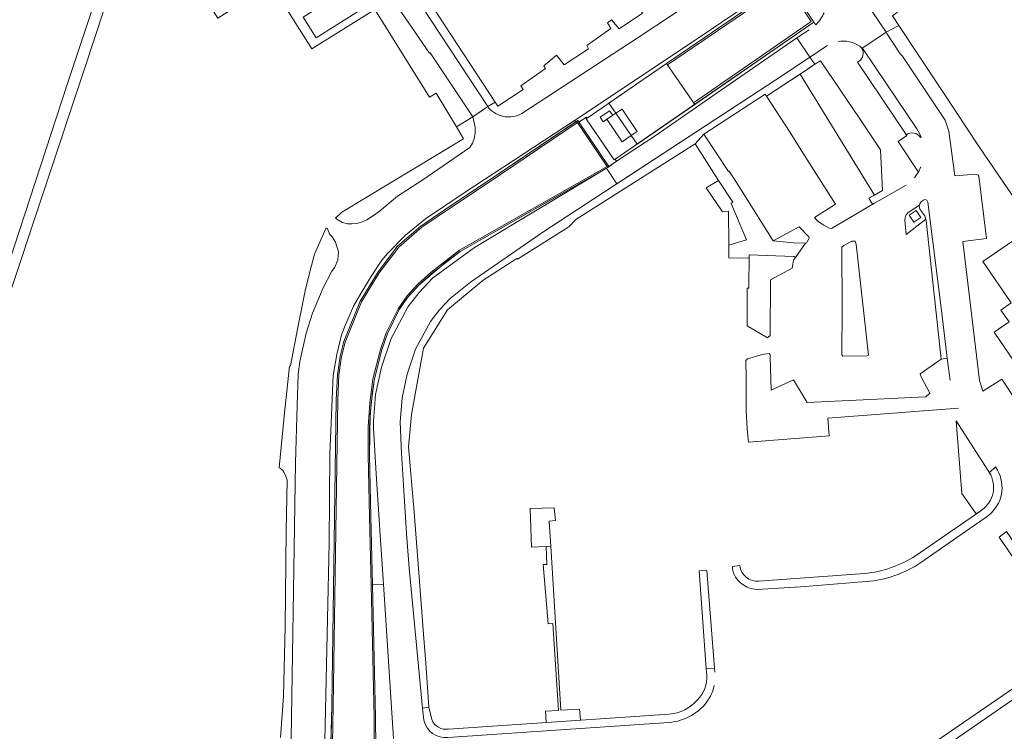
# Model space of a CAD drawing. Header units: metres. Extents: x 209813 to 223847, y 571801 to 587119.
# Tile 324 of 656: x 221939 to 222142, y 575290 to 575437. Entities that reach past the tile are written whole.
import ezdxf

# ---------------------------------------------------------------- set-up
doc = ezdxf.new("R2010")
doc.units = ezdxf.units.M
for name, color, linetype, lineweight in [('B-RO-GK-KADEMUUR-GV', 8, 'Continuous', 0), ('B-RO-GR-BEPLANTING_CULTUUR_BOSPLANTSOEN-GV', 8, 'Continuous', 0), ('B-RO-GR-BEPLANTING_CULTUUR_HEESTERS-GV', 8, 'Continuous', 0), ('B-RO-GR-BEPLANTING_CULTUUR_ROOS-GV', 8, 'Continuous', 0), ('B-RO-GR-GRAS-GV', 8, 'Continuous', 0), ('B-RO-GR-GROENVOORZIENING-GV', 8, 'Continuous', 0), ('B-RO-KW-KUNSTWERK_GEMAAL-GV', 8, 'Continuous', 0), ('B-RO-KW-KUNSTWERK_STUW-GV', 8, 'Continuous', 0), ('B-RO-VH-VERHARDING_OPEN-GV', 8, 'Continuous', 0), ('B-RO-VH-VERHARDING_STRAATBAKSTEEN-GV', 8, 'Continuous', 0), ('B-RO-VH-VERHARDING_TEGEL-GV', 8, 'Continuous', 0)]:
    doc.layers.add(name, color=color, linetype=linetype, lineweight=lineweight)

msp = doc.modelspace()

# ---------------------------------------------------------------- linework, layer by layer
at = {"layer": 'B-RO-GK-KADEMUUR-GV', "flags": 128}
for points in [[(222053.505, 575415.66), (222035.086, 575403.243), (222027.506, 575398.216), (222021.397, 575394.038), (222016.597, 575389.901), (222012.561, 575384.601), (222008.869, 575378.535), (222005.519, 575370.212), (222004.724, 575367.225), (222004.164, 575363.353), (222003.946, 575358.182), (222003.001, 575295.096), (222002.783, 575282.518), (222002.553, 575275.556), (222001.988, 575269.281), (222001.611, 575266.638), (221999.715, 575259.948), (221996.765, 575251.759), (221994.475, 575245.115), (221993.987, 575243.911)], [(221994.26, 575243.786), (221995.978, 575248.382), (221998.456, 575255.47), (222001.145, 575263.708), (222001.906, 575266.578), (222002.529, 575271.32), (222002.923, 575278.337), (222003.132, 575287.378), (222003.301, 575295.09), (222004.246, 575358.173), (222004.463, 575363.325), (222005.018, 575367.165), (222005.806, 575370.122), (222009.136, 575378.397), (222012.809, 575384.432), (222016.817, 575389.694), (222021.58, 575393.8), (222027.674, 575397.967), (222035.253, 575402.994), (222053.673, 575415.411)], [(222059.91, 575406.139), (222060.155, 575406.313), (222053.754, 575415.828), (222053.505, 575415.66), (222059.778, 575406.335)], [(222011.414, 575320.006), (222011.095, 575334.148), (222010.786, 575346.746), (222010.932, 575355.176), (222011.378, 575359.876), (222011.805, 575362.506), (222013.313, 575368.508), (222014.514, 575371.891), (222016.93, 575376.811), (222018.779, 575379.448), (222020.976, 575381.849), (222026.516, 575386.617), (222029.501, 575388.824), (222059.91, 575406.139), (222059.778, 575406.335), (222029.337, 575389.076), (222023.525, 575384.552), (222020.764, 575382.062), (222018.545, 575379.636), (222016.671, 575376.964), (222014.237, 575372.008), (222013.026, 575368.595), (222011.511, 575362.567), (222010.831, 575357.537), (222010.518, 575352.613), (222010.486, 575346.743), (222010.795, 575334.141), (222011.114, 575319.986)], [(221984.564, 575200.663), (221992.428, 575216.67), (221998.136, 575228.683), (222002.141, 575237.849), (222005.051, 575245.823), (222009.084, 575258.498), (222011.605, 575272.17), (222012.146, 575280.169), (222012.027, 575292.746), (222011.414, 575320.006), (222011.114, 575319.986), (222011.727, 575292.74), (222011.846, 575280.177), (222011.307, 575272.21), (222008.793, 575258.572), (222004.768, 575245.922), (222001.862, 575237.961), (221997.863, 575228.807), (221992.158, 575216.801), (221984.301, 575200.808)]]:
    msp.add_lwpolyline(points, dxfattribs=at)
at = {"layer": 'B-RO-GR-BEPLANTING_CULTUUR_BOSPLANTSOEN-GV', "flags": 128}
msp.add_lwpolyline([(222102.622, 575427.422), (222099.637, 575425.418), (222114.904, 575400.452), (222116.567, 575401.381), (222116.174, 575409.757), (222111.88, 575416.165), (222103.792, 575428.172)], close=True, dxfattribs=at)
at = {"layer": 'B-RO-GR-BEPLANTING_CULTUUR_HEESTERS-GV', "flags": 128}
for points in [[(222121.44, 575412.905), (222121.578, 575412.707), (222119.802, 575411.469), (222123.983, 575405.195), (222124.483, 575406.26)], [(222130.51, 575362.25), (222129.947, 575366.769), (222128.664, 575366.609), (222124.349, 575363.549), (222124.536, 575362.967), (222126.309, 575359.599), (222125.507, 575358.825), (222101.074, 575357.621), (222098.217, 575362.301), (222093.589, 575360.23), (222093.427, 575367.031), (222093.388, 575367.518), (222093.222, 575367.736), (222092.256, 575367.634), (222091.547, 575367.483), (222088.73, 575366.649), (222088.393, 575366.311), (222088.474, 575362.696), (222088.501, 575356.07), (222088.704, 575352.239), (222088.96, 575349.5), (222105.58, 575350.8), (222105.3, 575354.44), (222132.22, 575356.51)], [(222138.9, 575342.7), (222131.753, 575353.838), (222132.953, 575338.901), (222135.872, 575334.671)], [(222135.872, 575334.671), (222136.62, 575335.19)]]:
    msp.add_lwpolyline(points, dxfattribs=at)
at = {"layer": 'B-RO-GR-BEPLANTING_CULTUUR_HEESTERS-GV'}
for points in [[(222124.428, 575412.353, 0.4129872), (222121.44, 575412.905)], [(222136.62, 575335.19, 0.3944353), (222138.9, 575342.7)]]:
    msp.add_lwpolyline(points, format="xyb", dxfattribs=at)
at = {"layer": 'B-RO-GR-BEPLANTING_CULTUUR_HEESTERS-GV', "flags": 128}
for points in [[(222100.883, 575390.601), (222101.428, 575391.535), (222101.409, 575391.816), (222099.377, 575393.898), (222094.003, 575390.992), (222098.136, 575390.562), (222100.7, 575390.495)], [(222108.207, 575389.731), (222108.26, 575377.087), (222108.171, 575367.463), (222108.388, 575367.188), (222113.35, 575367.245), (222113.661, 575367.424), (222111.124, 575390.342), (222110.937, 575390.924), (222110.224, 575390.937), (222108.607, 575390.031)], [(222098.632, 575387.576), (222098.277, 575387.763), (222089.118, 575388.084), (222089.044, 575381.263), (222088.645, 575381.273), (222088.664, 575373.47), (222092.867, 575370.987), (222093.427, 575371.475), (222093.5, 575382.97), (222097.984, 575385.337), (222098.231, 575387.01)]]:
    msp.add_lwpolyline(points, close=True, dxfattribs=at)
at = {"layer": 'B-RO-GR-BEPLANTING_CULTUUR_ROOS-GV', "flags": 128}
msp.add_lwpolyline([(222015.787, 575284.8), (222015.772, 575288.35), (222013.71, 575320.155), (222011.414, 575320.006), (222012.027, 575292.746), (222012.146, 575280.169), (222011.605, 575272.17), (222009.084, 575258.498), (222005.051, 575245.823), (222002.141, 575237.849), (221998.136, 575228.683), (221992.428, 575216.67), (221984.564, 575200.663)], dxfattribs=at)
at = {"layer": 'B-RO-GR-GRAS-GV', "flags": 128}
for points in [[(222114.268, 575398.956), (222113.766, 575399.816), (222114.904, 575400.452), (222099.637, 575425.418), (222092.639, 575420.86), (222097.516, 575413.376)], [(222097.516, 575413.376), (222100.49, 575408.593), (222106.914, 575398.559), (222102.571, 575395.849), (222103.086, 575395.185), (222103.541, 575394.835), (222104.479, 575394.221), (222105.558, 575393.651), (222106.041, 575393.58), (222114.932, 575398.762)]]:
    msp.add_lwpolyline(points, dxfattribs=at)
at = {"layer": 'B-RO-GR-GROENVOORZIENING-GV', "flags": 128}
msp.add_lwpolyline([(221935.714, 575377.491), (221952.191, 575426.886), (221967.492, 575473.545), (221973.01, 575490.814), (221974.054, 575491.601), (221989.545, 575498.775), (221989.487, 575499.143), (221989.382, 575499.502), (221989.296, 575499.699), (221974.943, 575493.122), (221973.536, 575492.462), (221971.665, 575491.054), (221970.366, 575487.925), (221969.974, 575486.253), (221968.403, 575482.109), (221968.674, 575482.008), (221965.606, 575473.79), (221965.287, 575473.909), (221948.442, 575423.268), (221928.64, 575362.778)], dxfattribs=at)
msp.add_lwpolyline([(222072.048, 575427.611), (222072.266, 575427.292), (222096.728, 575444.031), (222101.9, 575436.242), (222077.624, 575419.486), (222077.853, 575419.151), (222102.444, 575436.133), (222096.836, 575444.567)], close=True, dxfattribs=at)
at = {"layer": 'B-RO-KW-KUNSTWERK_GEMAAL-GV', "flags": 128}
msp.add_lwpolyline([(222064.755, 575412.725), (222061.599, 575417.342), (222059.744, 575416.082), (222062.923, 575411.439)], close=True, dxfattribs=at)
at = {"layer": 'B-RO-KW-KUNSTWERK_STUW-GV', "flags": 128}
for points in [[(222061.461, 575407.841), (222061.258, 575407.701), (222055.5, 575416.208), (222055.695, 575416.342), (222055.565, 575416.534), (222053.994, 575415.472), (222060.155, 575406.313), (222061.743, 575407.446)], [(222060.956, 575416.905), (222060.315, 575417.852), (222058.36, 575416.52), (222058.983, 575415.578)]]:
    msp.add_lwpolyline(points, close=True, dxfattribs=at)
at = {"layer": 'B-RO-VH-VERHARDING_OPEN-GV', "flags": 128}
for points in [[(222064.755, 575412.725), (222065.981, 575410.959), (222077.853, 575419.151), (222072.048, 575427.611), (222060.153, 575419.414), (222061.599, 575417.342), (222062.872, 575418.199)], [(222061.599, 575417.342), (222064.755, 575412.725), (222066.014, 575413.581), (222062.872, 575418.199)]]:
    msp.add_lwpolyline(points, dxfattribs=at)
at = {"layer": 'B-RO-VH-VERHARDING_STRAATBAKSTEEN-GV', "flags": 128}
for points in [[(222117.335, 575434.04), (222119.974, 575435.43), (222118.66, 575437.42), (222122.363, 575440.196), (222122.943, 575439.421), (222124.706, 575440.743), (222123.666, 575442.345), (222164.797, 575468.888), (222173.594, 575456.436), (222175.147, 575457.46), (222175.417, 575457.063), (222192.487, 575468.726), (222200.932, 575474.474), (222205.14, 575477.362), (222208.126, 575472.989), (222216.332, 575478.587), (222213.508, 575482.776), (222207.569, 575491.682), (222212.209, 575494.857), (222212.835, 575498.312), (222214.794, 575499.671), (222213.348, 575501.798), (222228.701, 575512.356), (222246.674, 575524.522)], [(222051.883, 575472.927), (222072.414, 575442.571), (222066.553, 575438.751), (222067.077, 575437.975), (222062.294, 575434.747), (222060.726, 575436.598), (222059.873, 575435.963), (222060.589, 575434.782), (222055.576, 575431.321), (222055.975, 575430.611), (222050.94, 575427.301), (222049.325, 575429.316), (222046.734, 575427.135), (222047.111, 575426.538), (222042.008, 575422.979), (222042.47, 575422.254), (222037.268, 575418.799), (222036.715, 575419.644), (222035.173, 575418.691), (222035.307, 575418.461), (222035.856, 575417.912), (222036.911, 575417.227), (222037.627, 575416.962)], [(222036.715, 575419.644), (222017.13, 575449.596), (222017.052, 575449.743), (222016.988, 575449.939), (222016.937, 575450.26), (222016.92, 575450.584), (222016.958, 575451.069), (222017.129, 575451.87), (222017.302, 575452.421), (222017.421, 575452.676), (222017.594, 575452.982), (222017.711, 575453.158), (222017.844, 575453.302), (222018.02, 575453.459), (222018.179, 575453.575), (222017.153, 575455.112)], [(222013.004, 575444.904), (222013.603, 575444.143), (222015.243, 575441.647), (222015.09, 575441.514), (222023.145, 575429.734), (222023.314, 575429.805), (222032.134, 575416.567), (222035.173, 575418.691), (222015.539, 575448.652), (222015.358, 575448.991), (222015.229, 575449.35)], [(222042.198, 575417.282), (222065.982, 575432.834), (222073.868, 575438.054), (222089.571, 575448.621)], [(222009.988, 575445.085), (222009.888, 575445.243), (221997.111, 575437.127), (221999.805, 575432.896), (222012.457, 575440.914), (222010.068, 575444.69)], [(221974.892, 575444.251), (221979.51, 575436.972), (221990.513, 575443.951), (221998.88, 575430.605), (222011.864, 575438.745), (222023.197, 575420.668), (222024.509, 575421.491), (222028.723, 575414.508), (222032.134, 575416.567)], [(222093.438, 575442.921), (222078.543, 575432.785), (222053.089, 575415.798), (222053.347, 575415.553), (222053.754, 575415.828), (222053.994, 575415.472), (222055.565, 575416.534), (222055.695, 575416.342), (222072.042, 575427.607), (222096.836, 575444.567), (222102.444, 575436.133)], [(222112.337, 575430.702), (222117.335, 575434.04), (222114.455, 575438.289)], [(222102.817, 575435.573), (222102.444, 575436.133), (222061.461, 575407.841), (222061.743, 575407.446), (222069.674, 575412.657)], [(222101.467, 575434.57), (222098.948, 575432.855), (222101.621, 575428.902), (222105.237, 575431.275)], [(222098.948, 575432.855), (222083.387, 575422.156), (222069.674, 575412.657)], [(222112.337, 575430.702), (222112.255, 575430.832), (222111.912, 575431.138)], [(222124.428, 575412.353), (222124.58, 575412.425), (222124.203, 575413.175), (222123.629, 575414.108), (222115.153, 575426.785), (222112.461, 575430.785)], [(222061.743, 575407.446), (222059.91, 575406.139), (222059.651, 575405.984), (222061.764, 575402.76), (222096.37, 575425.392), (222101.621, 575428.902)], [(222101.621, 575428.902), (222102.622, 575427.422), (222103.792, 575428.172), (222111.88, 575416.165), (222116.174, 575409.757), (222116.567, 575401.381), (222113.766, 575399.816), (222114.268, 575398.956)], [(222111.742, 575428.065), (222111.408, 575427.838), (222118.753, 575416.913)], [(222123.198, 575404.024), (222123.615, 575404.594), (222123.983, 575405.195), (222119.802, 575411.469), (222121.578, 575412.707), (222118.753, 575416.913)], [(222084.865, 575390.13), (222084.873, 575387.518), (222089.094, 575387.434), (222089.118, 575388.084), (222098.277, 575387.763), (222098.632, 575387.576), (222100.7, 575390.495), (222098.136, 575390.562), (222094.003, 575390.992), (222086.957, 575402.286), (222084.936, 575405.378), (222084.799, 575405.289), (222079.763, 575412.994), (222077.923, 575411.021), (222082.784, 575403.482)], [(222114.932, 575398.762), (222121.43, 575402.461)]]:
    msp.add_lwpolyline(points, dxfattribs=at)
at = {"layer": 'B-RO-VH-VERHARDING_STRAATBAKSTEEN-GV'}
for points in [[(222104.527, 575438.072, -0.107171), (222102.817, 575435.573)], [(222107.43, 575432.123, -0.1970077), (222111.912, 575431.138)], [(222111.742, 575428.065, 0.3910047), (222112.337, 575430.702)], [(222037.627, 575416.962, 0.245437), (222042.198, 575417.282)], [(222114.268, 575398.956, 0.413442), (222114.932, 575398.762)]]:
    msp.add_lwpolyline(points, format="xyb", dxfattribs=at)
at = {"layer": 'B-RO-VH-VERHARDING_STRAATBAKSTEEN-GV', "flags": 128}
for points in [[(222083.595, 575397.011), (222084.814, 575397.119), (222084.865, 575390.13), (222088.51, 575391.241), (222085.366, 575398.721), (222085.685, 575398.979), (222082.784, 575403.482), (222080.244, 575401.928)], [(222128.72, 575376.63), (222125.929, 575398.961), (222125.703, 575399.371), (222125.373, 575399.5), (222124.977, 575399.372), (222124.515, 575399.011), (222124.25, 575398.671), (222124.142, 575398.168), (222124.279, 575397.55), (222125.312, 575396.153), (222125.566, 575395.213), (222128.664, 575366.609), (222129.947, 575366.769)]]:
    msp.add_lwpolyline(points, close=True, dxfattribs=at)
at = {"layer": 'B-RO-VH-VERHARDING_TEGEL-GV', "flags": 128}
for points in [[(222144.19, 575399.15), (222136.49, 575410.4), (222129.16, 575421.514), (222123.877, 575429.499), (222119.974, 575435.43), (222117.335, 575434.04), (222117.483, 575433.763), (222120.255, 575429.598), (222120.688, 575429.082), (222129.53, 575415.87), (222130.29, 575413.64), (222131.508, 575404.4), (222135.824, 575404.727), (222136.031, 575404.708), (222136.3, 575404.562), (222136.451, 575404.356), (222138.04, 575391.5), (222133.15, 575390.86), (222136.58, 575362.19), (222137.3, 575359.98), (222141.2, 575362.45), (222150.47, 575348.44)], [(222023.048, 575294.796), (222022.439, 575303.904), (222021.895, 575309.851), (222020.935, 575322.542), (222020.019, 575335.051), (222018.865, 575348.517), (222019.465, 575355.179), (222021.958, 575368.85), (222026.887, 575376.799), (222034.247, 575382.858), (222041.176, 575387.37), (222041.317, 575387.194), (222051.923, 575393.879), (222053.333, 575395.412), (222077.923, 575411.021), (222079.763, 575412.994), (222092.388, 575421.246), (222092.639, 575420.86), (222101.645, 575426.796), (222102.622, 575427.422), (222101.621, 575428.902), (222096.37, 575425.392), (222046.509, 575392.784), (222031.624, 575382.467), (222027.47, 575379.198), (222025.23, 575376.767), (222023.359, 575374.372), (222020.299, 575368.687), (222018.553, 575363.479), (222017.522, 575358.621), (222017.146, 575353.603), (222017.406, 575347.194), (222017.953, 575338.417), (222018.451, 575330.656), (222018.985, 575323.444), (222021.748, 575294.618)], [(222002.832, 575287.383), (222003.001, 575295.096), (222003.946, 575358.182), (222004.164, 575363.353), (222004.724, 575367.225), (222005.519, 575370.212), (222008.869, 575378.535), (222012.561, 575384.601), (222016.597, 575389.901), (222021.397, 575394.038), (222027.506, 575398.216), (222035.086, 575403.243), (222053.347, 575415.553), (222053.089, 575415.798), (222038.468, 575406.24), (222030.497, 575401.071), (222022.33, 575395.516), (222018.223, 575392.187), (222014.559, 575388.473), (222013.338, 575387.005), (222011.19, 575383.775), (222008.982, 575380.119), (222007.499, 575377.514), (222005.75, 575373.535), (222004.995, 575371.594), (222004.023, 575367.586), (222003.269, 575363.211), (222002.869, 575353.396), (222002.64, 575347.091), (222002.49, 575328.602), (222001.486, 575284.802)], [(222121.21, 575395.246), (222121.47, 575392.281), (222125.492, 575395.486), (222125.312, 575396.153), (222124.279, 575397.55), (222124.142, 575398.168), (222124.182, 575398.357), (222122.291, 575397.159)], [(222145.02, 575364.19), (222139.59, 575372.17), (222142.67, 575374.26), (222140.98, 575376.72), (222143.13, 575378.19), (222137.28, 575386.75), (222151.04, 575396.15)], [(221994.597, 575284.102), (221994.962, 575310.038), (221995.526, 575345.203), (221995.867, 575357.039), (221996.099, 575363.47), (221996.441, 575366.122), (221997.764, 575371.929), (221999.052, 575376.068), (222001.254, 575381.305), (222002.976, 575384.581), (222003.611, 575385.585), (222004.269, 575387.064), (222004.428, 575388.729), (222003.754, 575390.763), (222003.124, 575391.83), (222002.533, 575392.368), (222002.142, 575393.531), (222001.829, 575393.667), (221999.481, 575388.258), (221998.496, 575384.631), (221997.52, 575380.716), (221995.941, 575372.769), (221994.508, 575365.196), (221994.265, 575365.147), (221993.189, 575354.829), (221992.183, 575344.186), (221992.472, 575344.011), (221992.894, 575343.607), (221993.146, 575343.283), (221993.493, 575342.679), (221993.792, 575341.602), (221993.621, 575331.078), (221993.433, 575311.348), (221993.051, 575297.091), (221992.465, 575288.524)], [(222140.575, 575343.162), (222140.3, 575343.7), (222139.865, 575344.349), (222138.605, 575343.14), (222138.9, 575342.7)], [(222048.156, 575328.025), (222047.832, 575333.2), (222049.162, 575333.283), (222048.869, 575335.945), (222043.936, 575335.805), (222044.218, 575327.808), (222047.195, 575327.965)], [(222136.62, 575335.19), (222123.41, 575326.02)], [(222124.52, 575324.65), (222137.94, 575334.02)], [(222054.287, 575292.116), (222054.128, 575294.404), (222050.275, 575294.16), (222048.156, 575328.025), (222047.195, 575327.965), (222047.389, 575324.256), (222046.622, 575324.216), (222047.654, 575312.003), (222048.611, 575312.061), (222049.733, 575294.126), (222047.092, 575293.959), (222047.238, 575291.638)], [(222081.916, 575302.847), (222080.34, 575323.02), (222078.76, 575322.91), (222080.247, 575302.78)], [(222087.17, 575324), (222085.62, 575323.84)], [(222112.88, 575322.36), (222091.09, 575320.78)], [(222091.76, 575319.11), (222099.75, 575319.63), (222113.2, 575320.7)], [(222081.98, 575302.03), (222081.916, 575302.847), (222080.247, 575302.78), (222080.349, 575301.404)], [(222023.048, 575294.796), (222021.748, 575294.618), (222021.99, 575292.09)], [(222023.65, 575292.25), (222023.048, 575294.796)], [(222072.569, 575293.357), (222027.08, 575290.27)], [(222026.97, 575288.53), (222072.52, 575291.649)]]:
    msp.add_lwpolyline(points, dxfattribs=at)
for points in [[(222032.134, 575416.567), (222028.723, 575414.508), (222030.2, 575412.06), (222005.065, 575396.892), (222003.786, 575395.668), (222004.076, 575395.461), (222005.191, 575394.786), (222006.224, 575394.514), (222007.117, 575394.483), (222008.147, 575394.575), (222009.157, 575394.843), (222010.208, 575395.361), (222011.428, 575396.102), (222012.79, 575397.078), (222016.542, 575400.225), (222021.55, 575403.435), (222031.487, 575410.259), (222032.045, 575411.151), (222032.365, 575412.085), (222032.588, 575413.197), (222032.614, 575413.849), (222032.589, 575414.476)], [(222059.651, 575405.984), (222029.501, 575388.824), (222023.721, 575384.324), (222020.976, 575381.849), (222018.779, 575379.448), (222016.93, 575376.811), (222014.514, 575371.891), (222013.313, 575368.508), (222011.805, 575362.506), (222011.13, 575357.509), (222010.818, 575352.606), (222010.786, 575346.746), (222011.095, 575334.148), (222011.414, 575320.006), (222013.71, 575320.155), (222012.962, 575330.296), (222012.19, 575342.907), (222011.643, 575352.39), (222011.646, 575353.795), (222012.06, 575359.331), (222013.24, 575364.915), (222015.243, 575370.883), (222018.763, 575377.423), (222021.03, 575380.325), (222023.775, 575383.305), (222032.422, 575389.615)], [(222123.036, 575394.873), (222122.063, 575396.333), (222123.502, 575397.294), (222124.476, 575395.834)], [(222111.8, 575276.87), (222111.24, 575276.497), (222113.631, 575273.035), (222117.684, 575275.475), (222124.626, 575265.322), (222125.29, 575265.77), (222116.9, 575278.04), (222142.928, 575295.948), (222145.543, 575297.668), (222148.957, 575299.978), (222158.78, 575306.74), (222142.161, 575331.057), (222140.617, 575329.837), (222156.1, 575307.28)]]:
    msp.add_lwpolyline(points, close=True, dxfattribs=at)
at = {"layer": 'B-RO-VH-VERHARDING_TEGEL-GV'}
for points in [[(222122.291, 575397.159, 0.275305), (222121.21, 575395.246)], [(222137.94, 575334.02, 0.3711452), (222140.575, 575343.162)], [(222123.41, 575326.02, -0.1158581), (222112.88, 575322.36)], [(222085.62, 575323.84, 0.1289877), (222086.29, 575321.65)], [(222091.09, 575320.78, -0.4123164), (222087.17, 575324)], [(222113.2, 575320.7, 0.1302027), (222124.52, 575324.65)], [(222086.29, 575321.65, 0.2995488), (222091.76, 575319.11)], [(222080.349, 575301.404, -0.2209771), (222078.42, 575296.31)], [(222080.73, 575296.42, 0.0892683), (222081.869, 575299.278)], [(222072.52, 575291.649, 0.2332074), (222080.73, 575296.42)], [(222078.42, 575296.31, -0.2027284), (222072.569, 575293.357)], [(222021.99, 575292.09, 0.372351), (222026.97, 575288.53)], [(222027.08, 575290.27, -0.3604139), (222023.65, 575292.25)]]:
    msp.add_lwpolyline(points, format="xyb", dxfattribs=at)

doc.saveas('drawing.dxf')
